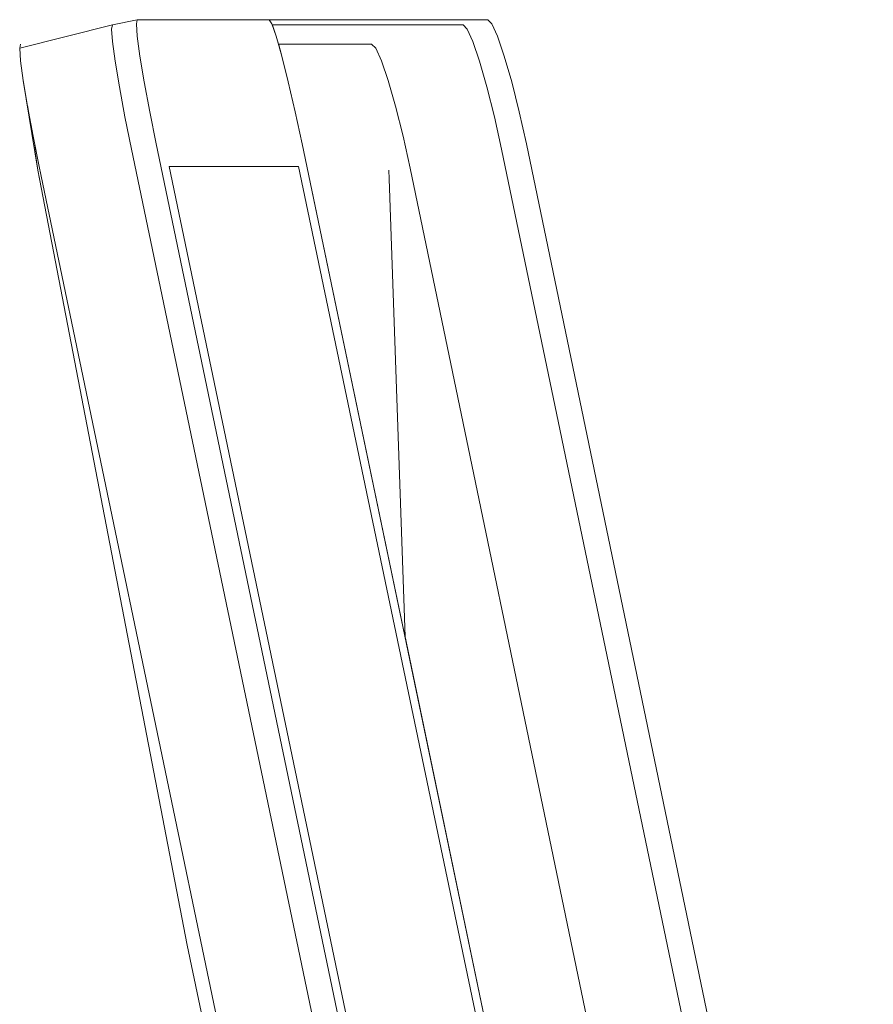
# Model space of a CAD drawing. Header units: millimetres. Extents: x -30280 to 309309, y -17460 to 4378.
# Tile 382 of 656: x 125728 to 125899, y -10422 to -10225. Entities that reach past the tile are written whole.
import ezdxf

# ---------------------------------------------------------------- set-up
doc = ezdxf.new("R2010")
doc.units = ezdxf.units.MM
doc.header["$MEASUREMENT"] = 0
doc.linetypes.add('Wipeout_Contour', pattern=[1000, 0, -1000])
doc.layers.add('P1_PLANTA PRIMERA_3_Nuevo_09_EI_Mobiliari general', color=7, linetype='Continuous')
doc.layers.add('P1_PLANTA PRIMERA_3_Nuevo_09_EI_Mobiliari general_Pluma_Nº__1', color=7, linetype='Continuous', lineweight=5)

msp = doc.modelspace()

# ---------------------------------------------------------------- wipeouts: each hides what was drawn before it
at = {"color": 254, "linetype": 'Wipeout_Contour', "lineweight": 0, "ltscale": 504656.357304}
msp.add_wipeout([(125746.26, -10227.09), (125746.44, -10229.57), (125751.41, -10228.53), (125751.23, -10226.05)], dxfattribs=at).dxf.layer = 'P1_PLANTA PRIMERA_3_Nuevo_09_EI_Mobiliari general'
at = {"color": 254, "linetype": 'Wipeout_Contour', "lineweight": 0, "ltscale": 504854.076519}
msp.add_wipeout([(125821.54, -10225.2), (125777.82, -10225.2), (125778.36, -10226.05), (125816.59, -10226.24)], dxfattribs=at).dxf.layer = 'P1_PLANTA PRIMERA_3_Nuevo_09_EI_Mobiliari general'

# ---------------------------------------------------------------- next in the draw order: linework, layer by layer
at = {"layer": 'P1_PLANTA PRIMERA_3_Nuevo_09_EI_Mobiliari general_Pluma_Nº__1', "color": 7, "linetype": 'Continuous', "lineweight": 5}
for p, q in [((125751.41, -10225.2), (125751.23, -10226.05)), ((125777.82, -10225.2), (125751.41, -10225.2))]:
    msp.add_line(p, q, dxfattribs=at)

# ---------------------------------------------------------------- next in the draw order: wipeouts: each hides what was drawn before it
at = {"color": 254, "linetype": 'Wipeout_Contour', "lineweight": 0, "ltscale": 504937.49843}
msp.add_wipeout([(125816.59, -10226.24), (125817.43, -10227.09), (125822.38, -10226.05), (125821.54, -10225.2)], dxfattribs=at).dxf.layer = 'P1_PLANTA PRIMERA_3_Nuevo_09_EI_Mobiliari general'
at = {"color": 254, "linetype": 'Wipeout_Contour', "lineweight": 0, "ltscale": 504658.822637}
msp.add_wipeout([(125746.44, -10229.57), (125746.98, -10233.52), (125751.94, -10232.48), (125751.41, -10228.53)], dxfattribs=at).dxf.layer = 'P1_PLANTA PRIMERA_3_Nuevo_09_EI_Mobiliari general'

# ---------------------------------------------------------------- next in the draw order: linework, layer by layer
at = {"layer": 'P1_PLANTA PRIMERA_3_Nuevo_09_EI_Mobiliari general_Pluma_Nº__1', "color": 7, "linetype": 'Continuous', "lineweight": 5}
msp.add_line((125751.23, -10226.05), (125751.41, -10228.53), dxfattribs=at)

# ---------------------------------------------------------------- next in the draw order: wipeouts: each hides what was drawn before it
at = {"color": 254, "linetype": 'Wipeout_Contour', "lineweight": 0, "ltscale": 504941.968285}
msp.add_wipeout([(125817.43, -10227.09), (125818.57, -10229.57), (125823.51, -10228.53), (125822.38, -10226.05)], dxfattribs=at).dxf.layer = 'P1_PLANTA PRIMERA_3_Nuevo_09_EI_Mobiliari general'
at = {"color": 254, "linetype": 'Wipeout_Contour', "lineweight": 0, "ltscale": 504663.059947}
msp.add_wipeout([(125746.98, -10233.52), (125747.83, -10238.67), (125752.79, -10237.63), (125751.94, -10232.48)], dxfattribs=at).dxf.layer = 'P1_PLANTA PRIMERA_3_Nuevo_09_EI_Mobiliari general'

# ---------------------------------------------------------------- next in the draw order: linework, layer by layer
at = {"layer": 'P1_PLANTA PRIMERA_3_Nuevo_09_EI_Mobiliari general_Pluma_Nº__1', "color": 7, "linetype": 'Continuous', "lineweight": 5}
for p, q in [((125777.82, -10225.2), (125821.54, -10225.2)), ((125821.54, -10225.2), (125822.38, -10226.05)), ((125751.41, -10228.53), (125751.94, -10232.48))]:
    msp.add_line(p, q, dxfattribs=at)

# ---------------------------------------------------------------- next in the draw order: wipeouts: each hides what was drawn before it
at = {"color": 254, "linetype": 'Wipeout_Contour', "lineweight": 0, "ltscale": 504947.964373}
msp.add_wipeout([(125818.57, -10229.57), (125819.92, -10233.52), (125824.86, -10232.48), (125823.51, -10228.53)], dxfattribs=at).dxf.layer = 'P1_PLANTA PRIMERA_3_Nuevo_09_EI_Mobiliari general'
at = {"color": 254, "linetype": 'Wipeout_Contour', "lineweight": 0, "ltscale": 504668.780937}
msp.add_wipeout([(125747.83, -10238.67), (125748.94, -10244.67), (125753.9, -10243.63), (125752.79, -10237.63)], dxfattribs=at).dxf.layer = 'P1_PLANTA PRIMERA_3_Nuevo_09_EI_Mobiliari general'

# ---------------------------------------------------------------- next in the draw order: linework, layer by layer
at = {"layer": 'P1_PLANTA PRIMERA_3_Nuevo_09_EI_Mobiliari general_Pluma_Nº__1', "color": 7, "linetype": 'Continuous', "lineweight": 5}
for p, q in [((125822.38, -10226.05), (125823.51, -10228.53)), ((125751.94, -10232.48), (125752.79, -10237.63))]:
    msp.add_line(p, q, dxfattribs=at)

# ---------------------------------------------------------------- next in the draw order: wipeouts: each hides what was drawn before it
at = {"color": 254, "linetype": 'Wipeout_Contour', "lineweight": 0, "ltscale": 504955.078473}
msp.add_wipeout([(125819.92, -10233.52), (125821.39, -10238.67), (125826.34, -10237.63), (125824.86, -10232.48)], dxfattribs=at).dxf.layer = 'P1_PLANTA PRIMERA_3_Nuevo_09_EI_Mobiliari general'
at = {"color": 254, "linetype": 'Wipeout_Contour', "lineweight": 0, "ltscale": 504675.596137}
msp.add_wipeout([(125748.94, -10244.67), (125750.23, -10251.1), (125755.2, -10250.06), (125753.9, -10243.63)], dxfattribs=at).dxf.layer = 'P1_PLANTA PRIMERA_3_Nuevo_09_EI_Mobiliari general'

# ---------------------------------------------------------------- next in the draw order: linework, layer by layer
at = {"layer": 'P1_PLANTA PRIMERA_3_Nuevo_09_EI_Mobiliari general_Pluma_Nº__1', "color": 7, "linetype": 'Continuous', "lineweight": 5}
for p, q in [((125823.51, -10228.53), (125824.86, -10232.48)), ((125752.79, -10237.63), (125753.9, -10243.63))]:
    msp.add_line(p, q, dxfattribs=at)

# ---------------------------------------------------------------- next in the draw order: wipeouts: each hides what was drawn before it
at = {"color": 254, "linetype": 'Wipeout_Contour', "lineweight": 0, "ltscale": 504962.826242}
msp.add_wipeout([(125821.39, -10238.67), (125822.9, -10244.67), (125827.84, -10243.63), (125826.34, -10237.63)], dxfattribs=at).dxf.layer = 'P1_PLANTA PRIMERA_3_Nuevo_09_EI_Mobiliari general'

# ---------------------------------------------------------------- next in the draw order: linework, layer by layer
at = {"layer": 'P1_PLANTA PRIMERA_3_Nuevo_09_EI_Mobiliari general_Pluma_Nº__1', "color": 7, "linetype": 'Continuous', "lineweight": 5}
msp.add_line((125824.86, -10232.48), (125826.34, -10237.63), dxfattribs=at)

# ---------------------------------------------------------------- next in the draw order: wipeouts: each hides what was drawn before it
at = {"color": 254, "linetype": 'Wipeout_Contour', "lineweight": 0, "ltscale": 504970.680092}
msp.add_wipeout([(125822.9, -10244.67), (125824.32, -10251.1), (125829.27, -10250.06), (125827.84, -10243.63)], dxfattribs=at).dxf.layer = 'P1_PLANTA PRIMERA_3_Nuevo_09_EI_Mobiliari general'

# ---------------------------------------------------------------- next in the draw order: linework, layer by layer
at = {"layer": 'P1_PLANTA PRIMERA_3_Nuevo_09_EI_Mobiliari general_Pluma_Nº__1', "color": 7, "linetype": 'Continuous', "lineweight": 5}
msp.add_line((125826.34, -10237.63), (125827.84, -10243.63), dxfattribs=at)

# ---------------------------------------------------------------- next in the draw order: wipeouts: each hides what was drawn before it
at = {"color": 254, "linetype": 'Wipeout_Contour', "lineweight": 0, "ltscale": 505153.528519}
msp.add_wipeout([(125824.32, -10251.1), (125888.57, -10560.05), (125893.52, -10559.01), (125829.27, -10250.06)], dxfattribs=at).dxf.layer = 'P1_PLANTA PRIMERA_3_Nuevo_09_EI_Mobiliari general'

# ---------------------------------------------------------------- next in the draw order: linework, layer by layer
at = {"layer": 'P1_PLANTA PRIMERA_3_Nuevo_09_EI_Mobiliari general_Pluma_Nº__1', "color": 7, "linetype": 'Continuous', "lineweight": 5}
msp.add_line((125827.84, -10243.63), (125829.27, -10250.06), dxfattribs=at)

# ---------------------------------------------------------------- next in the draw order: wipeouts: each hides what was drawn before it
at = {"color": 254, "linetype": 'Wipeout_Contour', "lineweight": 0, "ltscale": 757792.832656}
msp.add_wipeout([(125888.57, -10560.05), (125824.32, -10251.1), (125806.02, -10254.95), (125875.43, -10588.75), (125898.69, -10583.87), (125893.52, -10559.01)], dxfattribs=at).dxf.layer = 'P1_PLANTA PRIMERA_3_Nuevo_09_EI_Mobiliari general'

# ---------------------------------------------------------------- next in the draw order: wipeouts: each hides what was drawn before it
at = {"color": 254, "linetype": 'Wipeout_Contour', "lineweight": 0, "ltscale": 504925.122542}
msp.add_wipeout([(125804.59, -10248.51), (125806.02, -10254.95), (125824.32, -10251.1), (125822.9, -10244.67)], dxfattribs=at).dxf.layer = 'P1_PLANTA PRIMERA_3_Nuevo_09_EI_Mobiliari general'

# ---------------------------------------------------------------- next in the draw order: wipeouts: each hides what was drawn before it
at = {"color": 254, "linetype": 'Wipeout_Contour', "lineweight": 0, "ltscale": 504917.268041}
msp.add_wipeout([(125803.09, -10242.52), (125804.59, -10248.51), (125822.9, -10244.67), (125821.39, -10238.67)], dxfattribs=at).dxf.layer = 'P1_PLANTA PRIMERA_3_Nuevo_09_EI_Mobiliari general'

# ---------------------------------------------------------------- next in the draw order: wipeouts: each hides what was drawn before it
at = {"color": 254, "linetype": 'Wipeout_Contour', "lineweight": 0, "ltscale": 504909.51969}
msp.add_wipeout([(125801.61, -10237.37), (125803.09, -10242.52), (125821.39, -10238.67), (125819.92, -10233.52)], dxfattribs=at).dxf.layer = 'P1_PLANTA PRIMERA_3_Nuevo_09_EI_Mobiliari general'

# ---------------------------------------------------------------- next in the draw order: linework, layer by layer
at = {"layer": 'P1_PLANTA PRIMERA_3_Nuevo_09_EI_Mobiliari general_Pluma_Nº__1', "color": 7, "linetype": 'Continuous', "lineweight": 5}
msp.add_line((125822.9, -10244.67), (125821.39, -10238.67), dxfattribs=at)

# ---------------------------------------------------------------- next in the draw order: wipeouts: each hides what was drawn before it
at = {"color": 254, "linetype": 'Wipeout_Contour', "lineweight": 0, "ltscale": 504902.405116}
msp.add_wipeout([(125800.26, -10233.42), (125801.61, -10237.37), (125819.92, -10233.52), (125818.57, -10229.57)], dxfattribs=at).dxf.layer = 'P1_PLANTA PRIMERA_3_Nuevo_09_EI_Mobiliari general'

# ---------------------------------------------------------------- next in the draw order: linework, layer by layer
at = {"layer": 'P1_PLANTA PRIMERA_3_Nuevo_09_EI_Mobiliari general_Pluma_Nº__1', "color": 7, "linetype": 'Continuous', "lineweight": 5}
msp.add_line((125821.39, -10238.67), (125819.92, -10233.52), dxfattribs=at)

# ---------------------------------------------------------------- next in the draw order: wipeouts: each hides what was drawn before it
at = {"color": 254, "linetype": 'Wipeout_Contour', "lineweight": 0, "ltscale": 504896.408695}
msp.add_wipeout([(125799.13, -10230.93), (125800.26, -10233.42), (125818.57, -10229.57), (125817.43, -10227.09)], dxfattribs=at).dxf.layer = 'P1_PLANTA PRIMERA_3_Nuevo_09_EI_Mobiliari general'

# ---------------------------------------------------------------- next in the draw order: linework, layer by layer
at = {"layer": 'P1_PLANTA PRIMERA_3_Nuevo_09_EI_Mobiliari general_Pluma_Nº__1', "color": 7, "linetype": 'Continuous', "lineweight": 5}
msp.add_line((125819.92, -10233.52), (125818.57, -10229.57), dxfattribs=at)

# ---------------------------------------------------------------- next in the draw order: wipeouts: each hides what was drawn before it
at = {"color": 254, "linetype": 'Wipeout_Contour', "lineweight": 0, "ltscale": 504891.93867}
msp.add_wipeout([(125798.29, -10230.08), (125799.13, -10230.93), (125817.43, -10227.09), (125816.59, -10226.24)], dxfattribs=at).dxf.layer = 'P1_PLANTA PRIMERA_3_Nuevo_09_EI_Mobiliari general'

# ---------------------------------------------------------------- next in the draw order: wipeouts: each hides what was drawn before it
at = {"color": 254, "linetype": 'Wipeout_Contour', "lineweight": 0, "ltscale": 631028.882356}
msp.add_wipeout([(125778.43, -10226.24), (125779.22, -10228.53), (125779.66, -10230.08), (125798.29, -10230.08), (125816.59, -10226.24)], dxfattribs=at).dxf.layer = 'P1_PLANTA PRIMERA_3_Nuevo_09_EI_Mobiliari general'

# ---------------------------------------------------------------- next in the draw order: linework, layer by layer
at = {"layer": 'P1_PLANTA PRIMERA_3_Nuevo_09_EI_Mobiliari general_Pluma_Nº__1', "color": 7, "linetype": 'Continuous', "lineweight": 5}
for p, q in [((125778.36, -10226.05), (125777.82, -10225.2)), ((125779.22, -10228.53), (125778.36, -10226.05)), ((125816.59, -10226.24), (125778.43, -10226.24)), ((125817.43, -10227.09), (125816.59, -10226.24)), ((125818.57, -10229.57), (125817.43, -10227.09))]:
    msp.add_line(p, q, dxfattribs=at)

# ---------------------------------------------------------------- next in the draw order: wipeouts: each hides what was drawn before it
at = {"color": 254, "linetype": 'Wipeout_Contour', "lineweight": 0, "ltscale": 378649.362613}
msp.add_wipeout([(125799.13, -10230.93), (125801.74, -10255.31), (125800.26, -10233.42)], dxfattribs=at).dxf.layer = 'P1_PLANTA PRIMERA_3_Nuevo_09_EI_Mobiliari general'

# ---------------------------------------------------------------- next in the draw order: wipeouts: each hides what was drawn before it
at = {"color": 254, "linetype": 'Wipeout_Contour', "lineweight": 0, "ltscale": 378651.891205}
msp.add_wipeout([(125800.26, -10233.42), (125801.74, -10255.31), (125801.61, -10237.37)], dxfattribs=at).dxf.layer = 'P1_PLANTA PRIMERA_3_Nuevo_09_EI_Mobiliari general'

# ---------------------------------------------------------------- next in the draw order: wipeouts: each hides what was drawn before it
at = {"color": 254, "linetype": 'Wipeout_Contour', "lineweight": 0, "ltscale": 378656.275761}
msp.add_wipeout([(125801.61, -10237.37), (125801.74, -10255.31), (125803.09, -10242.52)], dxfattribs=at).dxf.layer = 'P1_PLANTA PRIMERA_3_Nuevo_09_EI_Mobiliari general'

# ---------------------------------------------------------------- next in the draw order: wipeouts: each hides what was drawn before it
at = {"color": 254, "linetype": 'Wipeout_Contour', "lineweight": 0, "ltscale": 378659.783497}
msp.add_wipeout([(125803.09, -10242.52), (125801.74, -10255.31), (125804.59, -10248.51)], dxfattribs=at).dxf.layer = 'P1_PLANTA PRIMERA_3_Nuevo_09_EI_Mobiliari general'

# ---------------------------------------------------------------- next in the draw order: wipeouts: each hides what was drawn before it
at = {"color": 254, "linetype": 'Wipeout_Contour', "lineweight": 0, "ltscale": 504883.299572}
msp.add_wipeout([(125801.79, -10257.08), (125806.02, -10254.95), (125804.59, -10248.51), (125801.74, -10255.31)], dxfattribs=at).dxf.layer = 'P1_PLANTA PRIMERA_3_Nuevo_09_EI_Mobiliari general'

# ---------------------------------------------------------------- next in the draw order: wipeouts: each hides what was drawn before it
at = {"color": 254, "linetype": 'Wipeout_Contour', "lineweight": 0, "ltscale": 757581.54484}
msp.add_wipeout([(125806.02, -10254.95), (125801.79, -10257.08), (125805, -10348.69), (125836.38, -10499.05), (125870.48, -10587.4), (125875.43, -10588.75)], dxfattribs=at).dxf.layer = 'P1_PLANTA PRIMERA_3_Nuevo_09_EI_Mobiliari general'

# ---------------------------------------------------------------- next in the draw order: wipeouts: each hides what was drawn before it
at = {"color": 254, "linetype": 'Wipeout_Contour', "lineweight": 0, "ltscale": 1009652.744481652}
msp.add_wipeout([(125779.66, -10230.08), (125780.33, -10232.48), (125781.63, -10237.63), (125783.02, -10243.63), (125784.41, -10250.06), (125805, -10348.69), (125801.79, -10257.08), (125798.29, -10230.08)], dxfattribs=at).dxf.layer = 'P1_PLANTA PRIMERA_3_Nuevo_09_EI_Mobiliari general'

# ---------------------------------------------------------------- next in the draw order: linework, layer by layer
at = {"layer": 'P1_PLANTA PRIMERA_3_Nuevo_09_EI_Mobiliari general_Pluma_Nº__1', "color": 7, "linetype": 'Continuous', "lineweight": 5}
for p, q in [((125780.33, -10232.48), (125779.22, -10228.53)), ((125781.63, -10237.63), (125780.33, -10232.48)), ((125783.02, -10243.63), (125781.63, -10237.63)), ((125803.09, -10242.52), (125804.59, -10248.51))]:
    msp.add_line(p, q, dxfattribs=at)

# ---------------------------------------------------------------- next in the draw order: wipeouts: each hides what was drawn before it
at = {"color": 254, "linetype": 'Wipeout_Contour', "lineweight": 0, "ltscale": 504866.113184}
msp.add_wipeout([(125801.74, -10255.31), (125799.13, -10230.93), (125798.29, -10230.08), (125801.79, -10257.08)], dxfattribs=at).dxf.layer = 'P1_PLANTA PRIMERA_3_Nuevo_09_EI_Mobiliari general'

# ---------------------------------------------------------------- next in the draw order: linework, layer by layer
at = {"layer": 'P1_PLANTA PRIMERA_3_Nuevo_09_EI_Mobiliari general_Pluma_Nº__1', "color": 7, "linetype": 'Continuous', "lineweight": 5}
for p, q in [((125779.66, -10230.09), (125798.29, -10230.09)), ((125798.29, -10230.09), (125799.13, -10230.93)), ((125799.13, -10230.93), (125800.26, -10233.42)), ((125800.26, -10233.42), (125801.61, -10237.37)), ((125801.61, -10237.37), (125803.09, -10242.52))]:
    msp.add_line(p, q, dxfattribs=at)

# ---------------------------------------------------------------- next in the draw order: wipeouts: each hides what was drawn before it
at = {"color": 254, "linetype": 'Wipeout_Contour', "lineweight": 0, "ltscale": 504858.672013}
msp.add_wipeout([(125755.2, -10250.06), (125750.23, -10251.1), (125814.71, -10560.05), (125819.67, -10559.01)], dxfattribs=at).dxf.layer = 'P1_PLANTA PRIMERA_3_Nuevo_09_EI_Mobiliari general'

# ---------------------------------------------------------------- next in the draw order: linework, layer by layer
at = {"layer": 'P1_PLANTA PRIMERA_3_Nuevo_09_EI_Mobiliari general_Pluma_Nº__1', "color": 7, "linetype": 'Continuous', "lineweight": 5}
for p, q in [((125753.9, -10243.63), (125755.2, -10250.06)), ((125784.41, -10250.06), (125783.02, -10243.63))]:
    msp.add_line(p, q, dxfattribs=at)

# ---------------------------------------------------------------- next in the draw order: wipeouts: each hides what was drawn before it
at = {"color": 254, "linetype": 'Wipeout_Contour', "lineweight": 0, "ltscale": 757350.68309}
msp.add_wipeout([(125731.86, -10254.95), (125801.53, -10588.75), (125824.86, -10583.87), (125819.67, -10559.01), (125814.71, -10560.05), (125750.23, -10251.1)], dxfattribs=at).dxf.layer = 'P1_PLANTA PRIMERA_3_Nuevo_09_EI_Mobiliari general'

# ---------------------------------------------------------------- next in the draw order: linework, layer by layer
at = {"layer": 'P1_PLANTA PRIMERA_3_Nuevo_09_EI_Mobiliari general_Pluma_Nº__1', "color": 7, "linetype": 'Continuous', "lineweight": 5}
msp.add_line((125824.32, -10251.1), (125822.9, -10244.67), dxfattribs=at)

# ---------------------------------------------------------------- next in the draw order: wipeouts: each hides what was drawn before it
at = {"color": 254, "linetype": 'Wipeout_Contour', "lineweight": 0, "ltscale": 504629.873724}
msp.add_wipeout([(125730.57, -10248.51), (125731.86, -10254.95), (125750.23, -10251.1), (125748.94, -10244.67)], dxfattribs=at).dxf.layer = 'P1_PLANTA PRIMERA_3_Nuevo_09_EI_Mobiliari general'
at = {"color": 254, "linetype": 'Wipeout_Contour', "lineweight": 0, "ltscale": 504912.117639}
msp.add_wipeout([(125783.7, -10254.59), (125757.8, -10254.59), (125815.2, -10529.62), (125841.1, -10529.62)], dxfattribs=at).dxf.layer = 'P1_PLANTA PRIMERA_3_Nuevo_09_EI_Mobiliari general'

# ---------------------------------------------------------------- next in the draw order: linework, layer by layer
at = {"layer": 'P1_PLANTA PRIMERA_3_Nuevo_09_EI_Mobiliari general_Pluma_Nº__1', "color": 7, "linetype": 'Continuous', "lineweight": 5}
for p, q in [((125804.59, -10248.51), (125806.02, -10254.95)), ((125888.57, -10560.05), (125824.32, -10251.1)), ((125829.27, -10250.06), (125893.52, -10559.01)), ((125806.02, -10254.95), (125875.43, -10588.75))]:
    msp.add_line(p, q, dxfattribs=at)

# ---------------------------------------------------------------- next in the draw order: wipeouts: each hides what was drawn before it
at = {"color": 254, "linetype": 'Wipeout_Contour', "lineweight": 0, "ltscale": 504623.057869}
msp.add_wipeout([(125729.46, -10242.52), (125730.57, -10248.51), (125748.94, -10244.67), (125747.83, -10238.67)], dxfattribs=at).dxf.layer = 'P1_PLANTA PRIMERA_3_Nuevo_09_EI_Mobiliari general'

# ---------------------------------------------------------------- next in the draw order: linework, layer by layer
at = {"layer": 'P1_PLANTA PRIMERA_3_Nuevo_09_EI_Mobiliari general_Pluma_Nº__1', "color": 7, "linetype": 'Continuous', "lineweight": 5}
msp.add_line((125748.94, -10244.67), (125750.23, -10251.1), dxfattribs=at)

# ---------------------------------------------------------------- next in the draw order: wipeouts: each hides what was drawn before it
at = {"color": 254, "linetype": 'Wipeout_Contour', "lineweight": 0, "ltscale": 504617.336292}
msp.add_wipeout([(125728.61, -10237.37), (125729.46, -10242.52), (125747.83, -10238.67), (125746.98, -10233.52)], dxfattribs=at).dxf.layer = 'P1_PLANTA PRIMERA_3_Nuevo_09_EI_Mobiliari general'
at = {"color": 254, "linetype": 'Wipeout_Contour', "lineweight": 0, "ltscale": 504594.89371}
msp.add_wipeout([(125731.87, -10257.08), (125731.86, -10254.95), (125730.57, -10248.51), (125731.55, -10255.31)], dxfattribs=at).dxf.layer = 'P1_PLANTA PRIMERA_3_Nuevo_09_EI_Mobiliari general'

# ---------------------------------------------------------------- next in the draw order: linework, layer by layer
at = {"layer": 'P1_PLANTA PRIMERA_3_Nuevo_09_EI_Mobiliari general_Pluma_Nº__1', "color": 7, "linetype": 'Continuous', "lineweight": 5}
for p, q in [((125747.83, -10238.67), (125748.94, -10244.67)), ((125729.46, -10242.52), (125730.57, -10248.51))]:
    msp.add_line(p, q, dxfattribs=at)

# ---------------------------------------------------------------- next in the draw order: wipeouts: each hides what was drawn before it
at = {"color": 254, "linetype": 'Wipeout_Contour', "lineweight": 0, "ltscale": 504613.098501}
msp.add_wipeout([(125728.07, -10233.42), (125728.61, -10237.37), (125746.98, -10233.52), (125746.44, -10229.57)], dxfattribs=at).dxf.layer = 'P1_PLANTA PRIMERA_3_Nuevo_09_EI_Mobiliari general'
at = {"color": 254, "linetype": 'Wipeout_Contour', "lineweight": 0, "ltscale": 757182.169192}
msp.add_wipeout([(125731.86, -10254.95), (125731.87, -10257.08), (125761.41, -10410.46), (125767.25, -10438.44), (125800.81, -10587.4), (125801.53, -10588.75)], dxfattribs=at).dxf.layer = 'P1_PLANTA PRIMERA_3_Nuevo_09_EI_Mobiliari general'

# ---------------------------------------------------------------- next in the draw order: linework, layer by layer
at = {"layer": 'P1_PLANTA PRIMERA_3_Nuevo_09_EI_Mobiliari general_Pluma_Nº__1', "color": 7, "linetype": 'Continuous', "lineweight": 5}
for p, q in [((125731.55, -10255.31), (125728.61, -10237.37)), ((125728.61, -10237.37), (125729.46, -10242.52)), ((125730.57, -10248.51), (125731.86, -10254.95)), ((125750.23, -10251.1), (125814.71, -10560.05)), ((125755.2, -10250.06), (125819.67, -10559.01)), ((125848.89, -10559.01), (125784.41, -10250.06)), ((125731.87, -10257.08), (125731.55, -10255.31)), ((125731.86, -10254.95), (125801.53, -10588.75)), ((125783.7, -10254.59), (125757.8, -10254.59)), ((125815.2, -10529.62), (125757.8, -10254.59)), ((125841.1, -10529.62), (125783.7, -10254.59)), ((125801.79, -10257.08), (125801.74, -10255.31)), ((125761.41, -10410.46), (125731.87, -10257.08)), ((125805, -10348.69), (125801.79, -10257.08)), ((125767.25, -10438.44), (125761.41, -10410.46))]:
    msp.add_line(p, q, dxfattribs=at)

# ---------------------------------------------------------------- next in the draw order: wipeouts: each hides what was drawn before it
at = {"color": 254, "linetype": 'Wipeout_Contour', "lineweight": 0, "ltscale": 504610.632827}
msp.add_wipeout([(125727.89, -10230.93), (125728.07, -10233.42), (125746.44, -10229.57), (125746.26, -10227.09)], dxfattribs=at).dxf.layer = 'P1_PLANTA PRIMERA_3_Nuevo_09_EI_Mobiliari general'

# ---------------------------------------------------------------- next in the draw order: linework, layer by layer
at = {"layer": 'P1_PLANTA PRIMERA_3_Nuevo_09_EI_Mobiliari general_Pluma_Nº__1', "color": 7, "linetype": 'Continuous', "lineweight": 5}
for p, q in [((125746.45, -10226.24), (125751.41, -10225.2)), ((125727.89, -10230.93), (125746.45, -10226.24)), ((125746.45, -10226.24), (125746.26, -10227.09)), ((125746.26, -10227.09), (125746.44, -10229.57)), ((125728.08, -10230.08), (125727.89, -10230.93)), ((125746.44, -10229.57), (125746.98, -10233.52)), ((125727.89, -10230.93), (125728.07, -10233.42)), ((125728.07, -10233.42), (125728.61, -10237.37)), ((125746.98, -10233.52), (125747.83, -10238.67))]:
    msp.add_line(p, q, dxfattribs=at)

doc.saveas('drawing.dxf')
